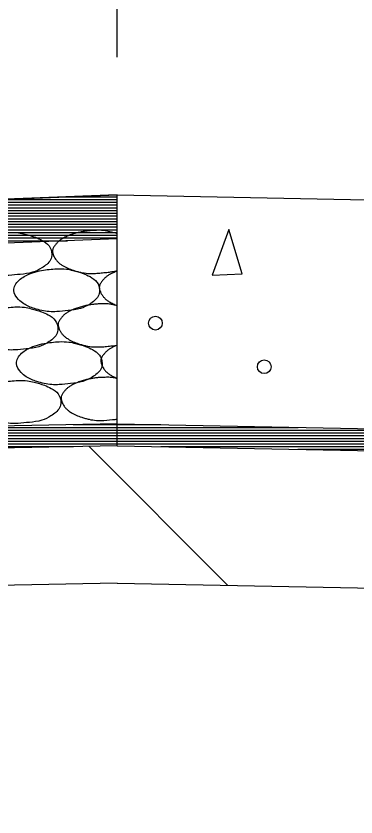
# Model space of a CAD drawing. Extents: x 60325 to 61047, y 53669 to 53767.
# Drawn here: x 60354.878 to 60356.117, y 53739.08 to 53741.995 of the extents above; entities that cross this region are included whole.
import ezdxf

# ---------------------------------------------------------------- set-up
doc = ezdxf.new("R2010")
doc.units = 0
doc.layers.add('R_Border', color=7, linetype='Continuous')
doc.layers.add('R_Border Prem', color=7, linetype='Continuous')

msp = doc.modelspace()

# ---------------------------------------------------------------- linework, layer by layer
at = {"layer": 'R_Border'}
msp.add_line((60355.2467, 53741.8445), (60355.2467, 53746.3403), dxfattribs=at)
msp.add_lwpolyline([(60353.2158, 53741.2633), (60355.2467, 53741.3445), (60381.2467, 53740.8245)], dxfattribs=at)
at = {"layer": 'R_Border Prem'}
for p, q in [((60355.2467, 53741.3445), (60349.2467, 53741.1045)), ((60354.8131, 53741.3272), (60355.2467, 53741.3272)), ((60355.0631, 53741.3372), (60355.2467, 53741.3372)), ((60354.0631, 53741.2972), (60355.2467, 53741.2972)), ((60354.3131, 53741.3072), (60355.2467, 53741.3072)), ((60354.5631, 53741.3172), (60355.2467, 53741.3172)), ((60353.3131, 53741.2672), (60355.2467, 53741.2672)), ((60353.5631, 53741.2772), (60355.2467, 53741.2772)), ((60353.8131, 53741.2872), (60355.2467, 53741.2872)), ((60352.5631, 53741.2372), (60355.2467, 53741.2372)), ((60352.8131, 53741.2472), (60355.2467, 53741.2472)), ((60353.0631, 53741.2572), (60355.2467, 53741.2572)), ((60351.8131, 53741.2072), (60355.2467, 53741.2072)), ((60352.0631, 53741.2172), (60355.2467, 53741.2172)), ((60352.3131, 53741.2272), (60355.2467, 53741.2272)), ((60355.2467, 53741.1844), (60351.2467, 53741.0244)), ((60351.2467, 53741.1772), (60355.0663, 53741.1772)), ((60351.3131, 53741.1872), (60355.2467, 53741.1872)), ((60351.5631, 53741.1972), (60355.2467, 53741.1972)), ((60355.2467, 53740.5112), (60353.2467, 53740.4712)), ((60355.0868, 53740.508), (60355.4066, 53740.508)), ((60355.2467, 53740.5112), (60383.2467, 53739.9512)), ((60353.5868, 53740.478), (60356.9066, 53740.478)), ((60354.0868, 53740.488), (60356.4066, 53740.488)), ((60354.5868, 53740.498), (60355.9066, 53740.498)), ((60353.2467, 53740.468), (60357.4066, 53740.468)), ((60353.2467, 53740.458), (60357.9066, 53740.458)), ((60353.2467, 53740.448), (60358.4066, 53740.448)), ((60353.2467, 53740.438), (60358.9066, 53740.438)), ((60355.2467, 53740.4312), (60353.2467, 53740.3912)), ((60353.2467, 53740.428), (60355.0876, 53740.428)), ((60355.1442, 53740.4291), (60355.6503, 53739.923)), ((60355.2467, 53740.4312), (60383.2467, 53739.8712)), ((60355.4058, 53740.428), (60359.4066, 53740.428)), ((60355.9058, 53740.418), (60359.9066, 53740.418)), ((60355.2467, 53739.9311), (60340.428, 53739.6347)), ((60355.2467, 53739.9311), (60397.7927, 53739.0802))]:
    msp.add_line(p, q, dxfattribs=at)
for points in [[(60355.2467, 53740.4312), (60355.2467, 53741.3445)], [(60355.6534, 53741.2183), (60355.5929, 53741.0523), (60355.7029, 53741.0568), (60355.6534, 53741.2183)]]:
    msp.add_lwpolyline(points, dxfattribs=at)
for centre in [(60355.3863, 53740.8772), (60355.7828, 53740.7186)]:
    msp.add_circle(centre, 0.025, dxfattribs=at)
for points in [[(60354.8528, 53741.2072), (60354.7978, 53741.2009), (60354.734, 53741.1784), (60354.7015, 53741.1472), (60354.6965, 53741.1284), (60354.714, 53741.0947), (60354.7328, 53741.0797), (60354.7715, 53741.0622), (60354.8253, 53741.0509), (60354.8528, 53741.0509), (60354.894, 53741.0547), (60354.939, 53741.0622), (60354.9728, 53741.0784), (60355.004, 53741.1072), (60355.009, 53741.1284), (60354.999, 53741.1584), (60354.974, 53741.1784), (60354.949, 53741.1897), (60354.9115, 53741.2009), (60354.8878, 53741.2059), (60354.8528, 53741.2072)], [(60355.1678, 53741.2145), (60355.1541, 53741.2141), (60355.1403, 53741.2129), (60355.1266, 53741.2108), (60355.1128, 53741.2082), (60355.0963, 53741.2044), (60355.0803, 53741.1994), (60355.0646, 53741.1933), (60355.0568, 53741.1897), (60355.0491, 53741.1857), (60355.0394, 53741.1797), (60355.0311, 53741.1725), (60355.0236, 53741.1641), (60355.02, 53741.1595), (60355.0166, 53741.1545), (60355.014, 53741.1499), (60355.0122, 53741.1451), (60355.0113, 53741.1404), (60355.0113, 53741.138), (60355.0116, 53741.1357), (60355.0139, 53741.127), (60355.0176, 53741.1183), (60355.0227, 53741.11), (60355.0257, 53741.1059), (60355.0291, 53741.102), (60355.0335, 53741.0975), (60355.038, 53741.0935), (60355.0478, 53741.087), (60355.0668, 53741.0772), (60355.0866, 53741.0695), (60355.0999, 53741.0655), (60355.1132, 53741.0622), (60355.1403, 53741.0582), (60355.1472, 53741.0579), (60355.1541, 53741.0578), (60355.1678, 53741.0582), (60355.1884, 53741.0599), (60355.2091, 53741.062), (60355.2279, 53741.0645), (60355.2467, 53741.0679)], [(60355.2467, 53741.2026), (60355.2367, 53741.2055), (60355.2266, 53741.2082), (60355.2028, 53741.2132), (60355.1853, 53741.2149), (60355.1765, 53741.215), (60355.1678, 53741.2145)], [(60355.0268, 53741.0753), (60354.9718, 53741.069), (60354.908, 53741.0465), (60354.8755, 53741.0153), (60354.8705, 53740.9965), (60354.888, 53740.9628), (60354.9068, 53740.9478), (60354.9455, 53740.9303), (60354.9993, 53740.919), (60355.0268, 53740.919), (60355.068, 53740.9228), (60355.113, 53740.9303), (60355.1468, 53740.9465), (60355.178, 53740.9753), (60355.183, 53740.9965), (60355.173, 53741.0265), (60355.148, 53741.0465), (60355.123, 53741.0578), (60355.0855, 53741.069), (60355.0618, 53741.074), (60355.0268, 53741.0753)], [(60355.2467, 53741.0661), (60355.2398, 53741.0635), (60355.233, 53741.0605), (60355.2262, 53741.0573), (60355.2194, 53741.0539), (60355.2098, 53741.0478), (60355.2014, 53741.0406), (60355.1939, 53741.0323), (60355.1904, 53741.0276), (60355.1869, 53741.0226), (60355.1843, 53741.018), (60355.1825, 53741.0132), (60355.1817, 53741.0085), (60355.1816, 53741.0061), (60355.1819, 53741.0039), (60355.1842, 53740.9951), (60355.188, 53740.9865), (60355.1931, 53740.9781), (60355.1961, 53740.974), (60355.1994, 53740.9701), (60355.2083, 53740.9617), (60355.213, 53740.9582), (60355.2182, 53740.9551), (60355.2323, 53740.9476), (60355.2467, 53740.9412)], [(60355.188, 53740.9471), (60355.1742, 53740.9467), (60355.1605, 53740.9454), (60355.1467, 53740.9434), (60355.133, 53740.9408), (60355.1165, 53740.9369), (60355.1005, 53740.932), (60355.0848, 53740.9259), (60355.077, 53740.9223), (60355.0692, 53740.9183), (60355.0596, 53740.9122), (60355.0512, 53740.9051), (60355.0437, 53740.8967), (60355.0402, 53740.8921), (60355.0367, 53740.8871), (60355.0341, 53740.8825), (60355.0323, 53740.8777), (60355.0315, 53740.8729), (60355.0314, 53740.8706), (60355.0317, 53740.8683), (60355.034, 53740.8595), (60355.0378, 53740.8509), (60355.0429, 53740.8425), (60355.0459, 53740.8385), (60355.0492, 53740.8346), (60355.0536, 53740.83), (60355.0581, 53740.8261), (60355.068, 53740.8196), (60355.0869, 53740.8097), (60355.1067, 53740.8021), (60355.12, 53740.7981), (60355.1334, 53740.7948), (60355.1605, 53740.7908), (60355.1673, 53740.7905), (60355.1742, 53740.7904), (60355.188, 53740.7908), (60355.2086, 53740.7925), (60355.2292, 53740.7946), (60355.2467, 53740.7968)], [(60355.2467, 53740.9408), (60355.2349, 53740.9436), (60355.223, 53740.9458), (60355.2055, 53740.9475), (60355.1967, 53740.9475), (60355.188, 53740.9471)], [(60354.8747, 53740.9361), (60354.8197, 53740.9298), (60354.756, 53740.9073), (60354.7235, 53740.8761), (60354.7185, 53740.8573), (60354.736, 53740.8236), (60354.7547, 53740.8086), (60354.7935, 53740.7911), (60354.8472, 53740.7798), (60354.8747, 53740.7798), (60354.916, 53740.7836), (60354.961, 53740.7911), (60354.9947, 53740.8073), (60355.026, 53740.8361), (60355.031, 53740.8573), (60355.021, 53740.8873), (60354.996, 53740.9073), (60354.971, 53740.9186), (60354.9335, 53740.9298), (60354.9097, 53740.9348), (60354.8747, 53740.9361)], [(60355.0359, 53740.8097), (60354.9809, 53740.8034), (60354.9172, 53740.7809), (60354.8847, 53740.7497), (60354.8797, 53740.7309), (60354.8972, 53740.6972), (60354.9159, 53740.6822), (60354.9547, 53740.6647), (60355.0084, 53740.6534), (60355.0359, 53740.6534), (60355.0772, 53740.6572), (60355.1222, 53740.6647), (60355.1559, 53740.6809), (60355.1872, 53740.7097), (60355.1922, 53740.7309), (60355.1822, 53740.7609), (60355.1572, 53740.7809), (60355.1322, 53740.7922), (60355.0947, 53740.8034), (60355.0709, 53740.8084), (60355.0359, 53740.8097)], [(60355.2467, 53740.7966), (60355.2412, 53740.7943), (60355.2358, 53740.7919), (60355.2303, 53740.7892), (60355.2249, 53740.7864), (60355.2153, 53740.7804), (60355.2069, 53740.7732), (60355.1994, 53740.7648), (60355.1959, 53740.7602), (60355.1924, 53740.7552), (60355.1898, 53740.7506), (60355.188, 53740.7458), (60355.1872, 53740.741), (60355.1871, 53740.7387), (60355.1874, 53740.7364), (60355.1897, 53740.7277), (60355.1935, 53740.719), (60355.1985, 53740.7107), (60355.2016, 53740.7066), (60355.2049, 53740.7027), (60355.2138, 53740.6942), (60355.2185, 53740.6908), (60355.2236, 53740.6877), (60355.2351, 53740.6815), (60355.2467, 53740.676)], [(60355.1989, 53740.6796), (60355.1852, 53740.6793), (60355.1714, 53740.678), (60355.1577, 53740.676), (60355.1439, 53740.6734), (60355.1275, 53740.6695), (60355.1115, 53740.6646), (60355.0958, 53740.6584), (60355.088, 53740.6548), (60355.0802, 53740.6509), (60355.0706, 53740.6448), (60355.0622, 53740.6376), (60355.0547, 53740.6293), (60355.0512, 53740.6246), (60355.0477, 53740.6196), (60355.0451, 53740.615), (60355.0433, 53740.6103), (60355.0425, 53740.6055), (60355.0424, 53740.6032), (60355.0427, 53740.6009), (60355.045, 53740.5921), (60355.0488, 53740.5835), (60355.0538, 53740.5751), (60355.0569, 53740.5711), (60355.0602, 53740.5671), (60355.0646, 53740.5626), (60355.0691, 53740.5587), (60355.0789, 53740.5521), (60355.0979, 53740.5423), (60355.1177, 53740.5346), (60355.131, 53740.5307), (60355.1444, 53740.5273), (60355.1714, 53740.5234), (60355.1783, 53740.5231), (60355.1852, 53740.5229), (60355.1989, 53740.5234), (60355.2402, 53740.5271), (60355.2467, 53740.5279)], [(60355.2467, 53740.676), (60355.2339, 53740.6784), (60355.2165, 53740.6801), (60355.2077, 53740.6801), (60355.1989, 53740.6796)], [(60354.8857, 53740.6686), (60354.8307, 53740.6624), (60354.767, 53740.6399), (60354.7345, 53740.6086), (60354.7295, 53740.5899), (60354.747, 53740.5561), (60354.7657, 53740.5411), (60354.8045, 53740.5236), (60354.8582, 53740.5124), (60354.8857, 53740.5124), (60354.927, 53740.5161), (60354.972, 53740.5236), (60355.0057, 53740.5399), (60355.037, 53740.5686), (60355.042, 53740.5899), (60355.032, 53740.6199), (60355.007, 53740.6399), (60354.982, 53740.6511), (60354.9445, 53740.6624), (60354.9207, 53740.6674), (60354.8857, 53740.6686)]]:
    msp.add_spline(points, degree=3, dxfattribs=at)

doc.saveas('drawing.dxf')
